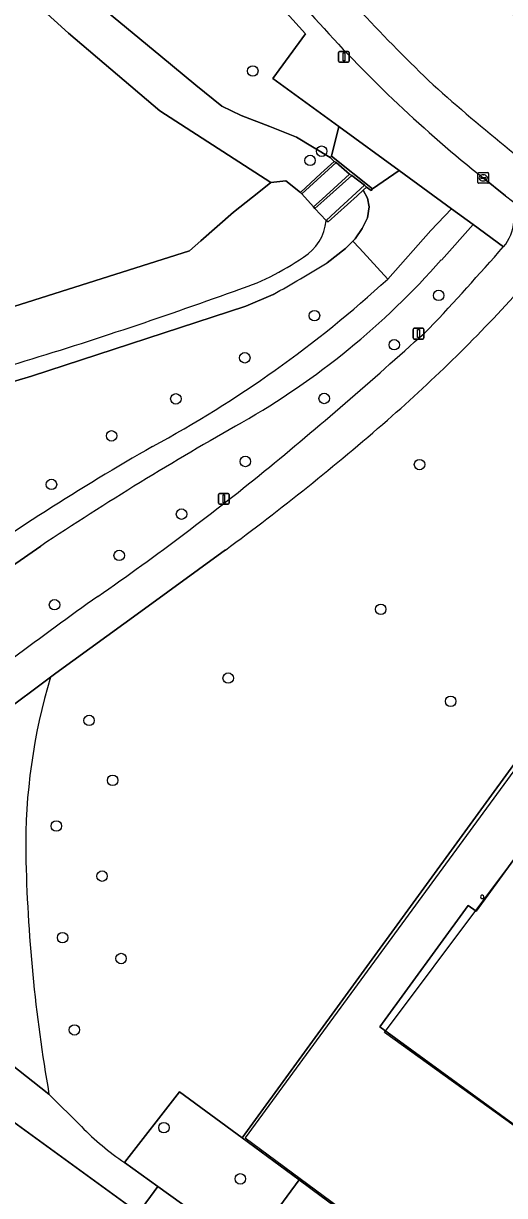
# Model space of a CAD drawing. Extents: x 159039 to 160102, y 381214 to 382524.
# Drawn here: x 159678.9 to 159723.7, y 382328.7 to 382438.1 of the extents above; entities that cross this region are included whole.
import ezdxf

# ---------------------------------------------------------------- set-up
doc = ezdxf.new("R2010")
doc.units = 0
for name, color, linetype in [('IMGEO_Berm_groen', 7, 'Continuous'), ('IMGEO_Boom', 7, 'Continuous'), ('IMGEO_Damwand', 7, 'Continuous'), ('IMGEO_Erf', 7, 'Continuous'), ('IMGEO_Fietspad_gesloten', 7, 'Continuous'), ('IMGEO_Fietspad_open', 7, 'Continuous'), ('IMGEO_Groenvoorziening', 7, 'Continuous'), ('IMGEO_Hek', 7, 'Continuous'), ('IMGEO_Kademuur', 7, 'Continuous'), ('IMGEO_Kolk', 7, 'Continuous'), ('IMGEO_Lichtmast', 7, 'Continuous'), ('IMGEO_Meer_plas_ven_vijver', 7, 'Continuous'), ('IMGEO_Muur', 7, 'Continuous'), ('IMGEO_Oever', 7, 'Continuous'), ('IMGEO_Pand', 7, 'Continuous'), ('IMGEO_Pand_vergunning_verleend', 7, 'Continuous'), ('IMGEO_Rijbaan_regionaal_gesloten', 7, 'Continuous'), ('IMGEO_Stuw', 7, 'Continuous'), ('IMGEO_Voetpad_gesloten', 7, 'Continuous'), ('IMGEO_Voetpad_open', 7, 'Continuous'), ('IMGEO_Waterloop', 7, 'Continuous')]:
    doc.layers.add(name, color=color, linetype=linetype)

msp = doc.modelspace()

# ---------------------------------------------------------------- linework, layer by layer
at = {"layer": 'IMGEO_Berm_groen'}
for centre, radius, start, end in [((159883.1, 382594.23), 222, 221.3602, 226.6507), ((159854.81, 382574.99), 198.31, 220.3866, 225.8327), ((159829.29, 382556.62), 167.44, 227.7181, 234.1244)]:
    msp.add_arc(centre, radius, start, end, dxfattribs=at)
at = {"layer": 'IMGEO_Boom'}
for centre in [(159700.25, 382433.63), (159705.59, 382425.29), (159706.67, 382426.15), (159717.58, 382412.7), (159706, 382410.81), (159713.44, 382408.1), (159699.51, 382406.88), (159693.08, 382403.05), (159706.91, 382403.09), (159687.09, 382399.6), (159699.56, 382397.21), (159715.8, 382396.92), (159681.48, 382395.07), (159693.61, 382392.3), (159687.8, 382388.45), (159681.77, 382383.85), (159712.18, 382383.42), (159697.96, 382377.01), (159718.7, 382374.84), (159684.99, 382373.06), (159687.19, 382367.47), (159681.94, 382363.21), (159686.2, 382358.54), (159682.52, 382352.8), (159687.97, 382350.85), (159683.62, 382344.19), (159691.97, 382335.08), (159699.09, 382330.3)]:
    msp.add_circle(centre, 0.489, dxfattribs=at)
at = {"layer": 'IMGEO_Damwand'}
msp.add_lwpolyline([(159701.94, 382423.24), (159700.81, 382422.34), (159698.45, 382420.46), (159695.41, 382417.79), (159694.34, 382416.86), (159657.75, 382405.27), (159656.66, 382405.67), (159655.5, 382408.76), (159653.72, 382413.4), (159652.89, 382415.56)], dxfattribs=at)
at = {"layer": 'IMGEO_Erf'}
for points in [[(159685.27, 382440.32), (159691.69, 382435.02), (159694.93, 382432.31), (159697.36, 382430.34), (159699.17, 382429.47), (159701.85, 382428.44), (159704.34, 382427.47), (159707.47, 382425.56), (159707.58, 382425.68), (159708.27, 382428.44), (159702.13, 382432.92), (159705.18, 382437.09), (159700.16, 382442.66)], [(159813.75, 382300.57), (159836.3, 382335.1), (159747.07, 382399.87), (159699.25, 382334.12), (159704.57, 382330.2), (159706.63, 382328.68), (159722.88, 382316.72), (159724.9, 382315.23), (159743.68, 382301.4), (159744.89, 382300.52), (159752, 382295.31), (159764.14, 382286.43)]]:
    msp.add_lwpolyline(points, dxfattribs=at)
msp.add_lwpolyline([(159785.21, 382291.26), (159756.44, 382312.2), (159757.14, 382313.16), (159735.65, 382328.81), (159734.93, 382327.82), (159712.1, 382344.49), (159720.33, 382355.81), (159721.08, 382355.28), (159732.45, 382370.89), (159731.71, 382371.44), (159739.06, 382381.53), (159774.11, 382356), (159773.4, 382355.01), (159782.73, 382348.22), (159783.44, 382349.21), (159812.17, 382328.27)], close=True, dxfattribs=at)
for radius, start, end in [(0.163, 149.8033, 75.5258), (0.161, 75.0187, 150.3104)]:
    msp.add_arc((159721.64, 382356.61), radius, start, end, dxfattribs=at)
at = {"layer": 'IMGEO_Fietspad_gesloten'}
for points in [[(159721.73, 382423.66), (159723.82, 382422), (159724.45, 382421.5), (159731.37, 382416.43), (159804.85, 382362.92), (159806.91, 382365.76), (159731.17, 382420.94)], [(159666.62, 382365.62), (159670.56, 382368.81), (159673.25, 382370.92), (159676.83, 382373.68), (159681.4, 382377.1), (159681.89, 382377.46), (159689.8, 382383.21), (159697.7, 382388.96)]]:
    msp.add_lwpolyline(points, dxfattribs=at)
for centre, radius, start, end in [((159829.02, 382552.8), 167.88, 216.0395, 223.1156), ((159854.81, 382574.99), 198.31, 220.3866, 225.8327), ((159799.91, 382521.74), 125.43, 221.8445, 231.4418), ((159829.29, 382556.62), 167.44, 227.7181, 234.1244), ((159720.68, 382419.81), 3.91, 318.8846, 356.7657), ((159498.13, 382614.48), 299.58, 316.8531, 318.8246), ((159619.35, 382508.33), 142.26, 311.0661, 318.1243), ((159434.86, 382719.76), 419.09, 309.5655, 312.2612), ((159562.16, 382573.36), 228.86, 306.3155, 311.1649), ((159537.13, 382598.43), 260.42, 304.8152, 309.2233), ((159959.2, 382001.71), 470.5, 125.5254, 127.9087)]:
    msp.add_arc(centre, radius, start, end, dxfattribs=at)
at = {"layer": 'IMGEO_Fietspad_open'}
for points in [[(159681.4, 382377.1), (159676.83, 382373.68)], [(159684.28, 382335.18), (159681.25, 382338.21), (159677.67, 382341.02), (159671.96, 382343.47)], [(159677.67, 382341.02), (159681.25, 382338.21)], [(159674.54, 382338.08), (159689.59, 382327.14), (159691.41, 382329.58), (159688.3, 382331.82)], [(159703.46, 382321.18), (159699.75, 382323.66), (159698.02, 382324.82), (159691.41, 382329.58), (159689.59, 382327.14), (159736.81, 382292.82)]]:
    msp.add_lwpolyline(points, dxfattribs=at)
for centre, radius, start, end in [((159732.71, 382361.51), 53.62, 163.0937, 180.9585), ((159826.17, 382363.5), 147.11, 181.1263, 189.8997), ((159702.69, 382353.1), 25.69, 224.2235, 235.9244)]:
    msp.add_arc(centre, radius, start, end, dxfattribs=at)
at = {"layer": 'IMGEO_Groenvoorziening'}
for points in [[(159718.79, 382420.77), (159713.9, 382424.34), (159711.42, 382422.65), (159711.3, 382422.49), (159710.86, 382422.78), (159710.55, 382422.51), (159710.96, 382421.76), (159711.09, 382420.96), (159710.93, 382419.94), (159710.44, 382418.94), (159709.79, 382417.97), (159709.58, 382417.76), (159710.19, 382417.09), (159712.83, 382414.21), (159716.85, 382418.76)], [(159704.57, 382330.2), (159699.25, 382334.12), (159693.41, 382338.42), (159688.3, 382331.82), (159691.41, 382329.58), (159698.02, 382324.82), (159699.75, 382323.66)], [(159743.68, 382301.4), (159724.9, 382315.23), (159722.88, 382316.72), (159706.63, 382328.68), (159704.57, 382330.2), (159699.75, 382323.66), (159703.46, 382321.18), (159721.54, 382307.74), (159739.12, 382295.07)]]:
    msp.add_lwpolyline(points, close=True, dxfattribs=at)
for points in [[(159723.62, 382417.24), (159720.8, 382419.3), (159717.83, 382416)], [(159712.83, 382414.21), (159710.19, 382417.09), (159709.58, 382417.76), (159708.9, 382417.07), (159707.19, 382415.75)], [(159702.15, 382412.79), (159699.61, 382411.71), (159679.62, 382405.17), (159669.36, 382402.13), (159665.59, 382401.19), (159670.04, 382389.17), (159671.21, 382386.03)], [(159688.3, 382331.82), (159693.41, 382338.42), (159699.25, 382334.12), (159747.07, 382399.87)], [(159680.48, 382389.32), (159673.06, 382384.17), (159665.58, 382378.71), (159670.12, 382372.93)], [(159697.7, 382388.96), (159689.8, 382383.21), (159681.89, 382377.46), (159681.4, 382377.1)], [(159681.25, 382338.21), (159684.28, 382335.18)], [(159669.82, 382330.58), (159677.89, 382317.61), (159676.74, 382315.93), (159679.68, 382313.87), (159689.59, 382327.14), (159674.54, 382338.08)]]:
    msp.add_lwpolyline(points, dxfattribs=at)
for centre, radius, start, end in [((159498.13, 382614.48), 299.58, 316.8531, 318.8246), ((159662.71, 382464.59), 73.47, 299.8165, 318.6016), ((159653.95, 382500.63), 100.19, 298.7533, 302.0943), ((159638.58, 382495.33), 109.97, 298.4164, 312.4673), ((159619.35, 382508.33), 142.26, 311.0661, 318.1243), ((159434.86, 382719.76), 419.09, 309.5655, 312.2612), ((159843.85, 382144.14), 294.62, 119.3923, 123.6757), ((159562.16, 382573.36), 228.86, 306.3155, 311.1649), ((159817.9, 382177.91), 254.63, 119.9154, 125.1781), ((159537.13, 382598.43), 260.42, 304.8152, 309.2233), ((159959.2, 382001.71), 470.5, 125.5254, 127.9087), ((159732.71, 382361.51), 53.62, 163.0937, 180.9585), ((159826.17, 382363.5), 147.11, 181.1263, 189.8997), ((159702.69, 382353.1), 25.69, 224.2235, 235.9244)]:
    msp.add_arc(centre, radius, start, end, dxfattribs=at)
at = {"layer": 'IMGEO_Hek'}
msp.add_lwpolyline([(159836.21, 382334.8), (159747.43, 382399.56), (159699.53, 382334.13), (159745.32, 382300.28)], dxfattribs=at)
at = {"layer": 'IMGEO_Kademuur'}
for points in [[(159708.01, 382425.08), (159707.84, 382425.19), (159706.61, 382424.07), (159704.69, 382422.31), (159704.81, 382422.17), (159705.53, 382422.83)], [(159709.48, 382423.89), (159709.28, 382424.01), (159706.71, 382421.66), (159705.92, 382420.95), (159706.05, 382420.81), (159706.87, 382421.54)], [(159709.99, 382422), (159710.55, 382422.51), (159710.86, 382422.78), (159710.68, 382422.97), (159707.95, 382420.48), (159707.08, 382419.67), (159707.27, 382419.55)]]:
    msp.add_lwpolyline(points, close=True, dxfattribs=at)
at = {"layer": 'IMGEO_Kolk'}
for p, q in [((159721.23, 382423.23), (159721.23, 382424.08)), ((159721.31, 382424.16), (159722.16, 382424.16)), ((159721.49, 382423.65), (159721.49, 382423.66)), ((159721.53, 382423.7), (159721.93, 382423.7)), ((159721.93, 382423.61), (159721.53, 382423.61)), ((159721.72, 382423.94), (159721.75, 382423.94)), ((159721.98, 382423.66), (159721.98, 382423.65)), ((159722.23, 382424.08), (159722.23, 382423.23)), ((159722.16, 382423.16), (159721.31, 382423.16)), ((159721.74, 382423.38), (159721.72, 382423.38))]:
    msp.add_line(p, q, dxfattribs=at)
for points in [[(159721.23, 382423.23), (159721.23, 382424.08)], [(159721.31, 382424.16), (159722.16, 382424.16)], [(159722.23, 382424.08), (159722.23, 382423.23)], [(159722.16, 382423.16), (159721.31, 382423.16)]]:
    msp.add_lwpolyline(points, dxfattribs=at)
for centre, radius, start, end in [((159721.31, 382424.08), 0.0765, 91.552, 178.448), ((159721.31, 382424.08), 0.0765, 91.552, 178.448), ((159721.53, 382423.66), 0.0403, 85.8775, 175.7526), ((159721.53, 382423.65), 0.0366, 178.938, 274.7102), ((159721.94, 382423.66), 0.0386, 1.7309, 96.639), ((159721.93, 382423.66), 0.043, 264.8664, 352.4533), ((159722.16, 382424.08), 0.0765, 1.552, 88.448), ((159722.16, 382424.08), 0.0765, 1.552, 88.448), ((159721.31, 382423.23), 0.0765, 181.552, 268.448), ((159721.31, 382423.23), 0.0765, 181.552, 268.448), ((159722.16, 382423.23), 0.0765, 271.552, 358.448), ((159722.16, 382423.23), 0.0765, 271.552, 358.448)]:
    msp.add_arc(centre, radius, start, end, dxfattribs=at)
for centre, major_axis, ratio, start_param, end_param in [((159721.72, 382423.66), (-0.387, 0.002), 0.722429, 4.712389, 7.853982), ((159721.74, 382423.66), (-0.39, 0.002), 0.717154, 1.570796, 4.712389)]:
    msp.add_ellipse(centre, major_axis=major_axis, ratio=ratio, start_param=start_param, end_param=end_param, dxfattribs=at)
at = {"layer": 'IMGEO_Lichtmast'}
for p, q in [((159708.25, 382434.55), (159708.25, 382435.35)), ((159708.25, 382435.35), (159708.25, 382434.55)), ((159708.35, 382435.45), (159709.14, 382435.45)), ((159709.14, 382435.45), (159708.35, 382435.45)), ((159709.14, 382434.45), (159708.35, 382434.45)), ((159708.35, 382434.45), (159709.14, 382434.45)), ((159709.24, 382435.35), (159709.24, 382434.55)), ((159709.24, 382434.55), (159709.24, 382435.35)), ((159715.21, 382408.73), (159715.21, 382409.53)), ((159715.21, 382409.53), (159715.21, 382408.73)), ((159715.31, 382409.63), (159716.09, 382409.63)), ((159716.09, 382409.63), (159715.31, 382409.63)), ((159716.19, 382409.53), (159716.19, 382408.73)), ((159716.19, 382408.73), (159716.19, 382409.53)), ((159716.09, 382408.63), (159715.31, 382408.63)), ((159715.31, 382408.63), (159716.09, 382408.63)), ((159697.06, 382393.33), (159697.06, 382394.12)), ((159697.06, 382394.12), (159697.06, 382393.33)), ((159697.16, 382394.22), (159697.95, 382394.22)), ((159697.95, 382394.22), (159697.16, 382394.22)), ((159698.05, 382394.12), (159698.05, 382393.33)), ((159698.05, 382393.33), (159698.05, 382394.12)), ((159697.95, 382393.23), (159697.16, 382393.23)), ((159697.16, 382393.23), (159697.95, 382393.23))]:
    msp.add_line(p, q, dxfattribs=at)
for points in [[(159708.67, 382435.32), (159708.82, 382435.32), (159708.82, 382434.57), (159708.67, 382434.57), (159708.67, 382435.32)], [(159715.62, 382409.51), (159715.78, 382409.51), (159715.78, 382408.76), (159715.62, 382408.76), (159715.62, 382409.51)], [(159697.48, 382394.1), (159697.63, 382394.1), (159697.63, 382393.35), (159697.48, 382393.35), (159697.48, 382394.1)]]:
    msp.add_lwpolyline(points, dxfattribs=at)
for centre, start, end in [((159708.35, 382435.35), 90, 180), ((159708.35, 382435.35), 90, 180), ((159708.35, 382434.55), 180, 270), ((159708.35, 382434.55), 180, 270), ((159709.14, 382435.35), 0, 90), ((159709.14, 382435.35), 360, 90), ((159709.14, 382434.55), 270, 0), ((159709.14, 382434.55), 270, 0), ((159715.31, 382409.53), 90, 180), ((159715.31, 382409.53), 90, 180), ((159716.09, 382409.53), 0, 90), ((159716.09, 382409.53), 360, 90), ((159715.31, 382408.73), 180, 270), ((159715.31, 382408.73), 180, 270), ((159716.09, 382408.73), 270, 0), ((159716.09, 382408.73), 270, 0), ((159697.16, 382394.12), 90, 180), ((159697.16, 382394.12), 90, 180), ((159697.95, 382394.12), 0, 90), ((159697.95, 382394.12), 360, 90), ((159697.16, 382393.33), 180, 270), ((159697.16, 382393.33), 180, 270), ((159697.95, 382393.33), 270, 0), ((159697.95, 382393.33), 270, 0)]:
    msp.add_arc(centre, 0.1, start, end, dxfattribs=at)
at = {"layer": 'IMGEO_Meer_plas_ven_vijver'}
msp.add_lwpolyline([(159691.59, 382429.92), (159683.08, 382437.16), (159677.39, 382442.35), (159675.14, 382445.99), (159671.92, 382444.12), (159666.82, 382441.18), (159662.89, 382438.9), (159674.22, 382419.22), (159676.39, 382415.45), (159669.36, 382411.39), (159663.27, 382421.92), (159658.33, 382418.54), (159656.82, 382417.34), (159655.33, 382415.65), (159653.72, 382413.4), (159655.5, 382408.76), (159656.66, 382405.67), (159657.75, 382405.27), (159694.34, 382416.86), (159695.41, 382417.79), (159698.45, 382420.46), (159700.81, 382422.34), (159701.94, 382423.24)], close=True, dxfattribs=at)
at = {"layer": 'IMGEO_Muur'}
msp.add_lwpolyline([(159707.58, 382425.68), (159707.47, 382425.56), (159707.84, 382425.19), (159708.01, 382425.08), (159709.28, 382424.01), (159709.48, 382423.89), (159710.68, 382422.97), (159710.86, 382422.78), (159711.3, 382422.49), (159711.42, 382422.65)], close=True, dxfattribs=at)
at = {"layer": 'IMGEO_Oever'}
msp.add_lwpolyline([(159675.14, 382445.99), (159677.39, 382442.35), (159683.08, 382437.16), (159691.59, 382429.92), (159701.94, 382423.24), (159703.34, 382423.37), (159704.69, 382422.31), (159706.61, 382424.07), (159707.84, 382425.19), (159707.47, 382425.56), (159704.34, 382427.47), (159701.85, 382428.44), (159699.17, 382429.47), (159697.36, 382430.34), (159694.93, 382432.31), (159691.69, 382435.02), (159685.27, 382440.32), (159682.89, 382443.12), (159677.25, 382447.17)], close=True, dxfattribs=at)
for points in [[(159707.19, 382415.75), (159708.9, 382417.07), (159709.58, 382417.76), (159709.79, 382417.97), (159710.44, 382418.94), (159710.93, 382419.94), (159711.09, 382420.96), (159710.96, 382421.76), (159710.55, 382422.51), (159709.99, 382422), (159707.27, 382419.55), (159707.08, 382419.67)], [(159665.59, 382401.19), (159669.36, 382402.13), (159679.62, 382405.17), (159699.61, 382411.71), (159702.15, 382412.79)]]:
    msp.add_lwpolyline(points, dxfattribs=at)
for centre, radius, start, end in [((159702.77, 382419.99), 4.32, 300.5851, 355.7323), ((159691.6, 382435.29), 23.24, 287.3558, 305.1025), ((159653.95, 382500.63), 100.19, 298.7533, 302.0943), ((159568.5, 382769.72), 379.58, 286.7233, 290.0342)]:
    msp.add_arc(centre, radius, start, end, dxfattribs=at)
at = {"layer": 'IMGEO_Pand'}
msp.add_lwpolyline([(159783.44, 382349.21), (159782.73, 382348.22), (159773.4, 382355.01), (159774.11, 382356), (159739.06, 382381.53), (159731.71, 382371.44), (159732.45, 382370.89), (159721.08, 382355.28), (159720.33, 382355.81), (159712.1, 382344.49), (159734.93, 382327.82), (159735.65, 382328.81), (159757.14, 382313.16), (159756.44, 382312.2), (159785.21, 382291.26), (159812.17, 382328.27)], close=True, dxfattribs=at)
for radius, start, end in [(0.163, 149.8033, 75.5258), (0.161, 75.0187, 150.3104)]:
    msp.add_arc((159721.64, 382356.61), radius, start, end, dxfattribs=at)
at = {"layer": 'IMGEO_Pand_vergunning_verleend'}
msp.add_lwpolyline([(159712.54, 382343.94), (159740.03, 382380.69), (159813.19, 382327.76), (159785.85, 382291.17)], close=True, dxfattribs=at)
at = {"layer": 'IMGEO_Rijbaan_regionaal_gesloten'}
msp.add_arc((159883.1, 382594.23), 222, 221.3602, 226.6507, dxfattribs=at)
at = {"layer": 'IMGEO_Stuw'}
for points in [[(159704.81, 382422.17), (159705.92, 382420.95)], [(159706.05, 382420.81), (159707.08, 382419.67)]]:
    msp.add_lwpolyline(points, dxfattribs=at)
at = {"layer": 'IMGEO_Voetpad_gesloten'}
for points in [[(159717.83, 382416), (159720.8, 382419.3), (159718.79, 382420.77), (159716.85, 382418.76), (159712.83, 382414.21)], [(159613.41, 382339.11), (159616.26, 382338.35), (159634.14, 382353.1), (159651.65, 382367.81), (159663.74, 382377.33), (159665.58, 382378.71), (159673.06, 382384.17), (159680.48, 382389.32)]]:
    msp.add_lwpolyline(points, dxfattribs=at)
for centre, radius, start, end in [((159662.71, 382464.59), 73.47, 299.8165, 318.6016), ((159638.58, 382495.33), 109.97, 298.4164, 312.4673), ((159843.85, 382144.14), 294.62, 119.3923, 123.6757), ((159817.9, 382177.91), 254.63, 119.9154, 125.1781)]:
    msp.add_arc(centre, radius, start, end, dxfattribs=at)
at = {"layer": 'IMGEO_Voetpad_open'}
for points in [[(159700.16, 382442.66), (159705.18, 382437.09), (159702.13, 382432.92), (159708.27, 382428.44), (159713.9, 382424.34), (159718.79, 382420.77), (159720.8, 382419.3), (159723.62, 382417.24)], [(159723.82, 382422), (159721.73, 382423.66)]]:
    msp.add_lwpolyline(points, dxfattribs=at)
msp.add_lwpolyline([(159708.27, 382428.44), (159707.58, 382425.68), (159711.42, 382422.65), (159713.9, 382424.34)], close=True, dxfattribs=at)
for centre, radius, start, end in [((159829.02, 382552.8), 167.88, 216.0395, 223.1156), ((159799.91, 382521.74), 125.43, 221.8445, 231.4418), ((159720.68, 382419.81), 3.91, 318.8846, 356.7657)]:
    msp.add_arc(centre, radius, start, end, dxfattribs=at)
at = {"layer": 'IMGEO_Waterloop'}
for points in [[(159709.28, 382424.01), (159708.01, 382425.08), (159705.53, 382422.83), (159704.81, 382422.17), (159705.92, 382420.95), (159706.71, 382421.66)], [(159710.68, 382422.97), (159709.48, 382423.89), (159706.87, 382421.54), (159706.05, 382420.81), (159707.08, 382419.67), (159707.95, 382420.48)]]:
    msp.add_lwpolyline(points, close=True, dxfattribs=at)
msp.add_lwpolyline([(159707.08, 382419.67), (159706.05, 382420.81), (159705.92, 382420.95), (159704.81, 382422.17), (159704.69, 382422.31), (159703.34, 382423.37), (159701.94, 382423.24), (159700.81, 382422.34), (159698.45, 382420.46), (159695.41, 382417.79), (159694.34, 382416.86), (159657.75, 382405.27)], dxfattribs=at)
for centre, radius, start, end in [((159702.77, 382419.99), 4.32, 300.5851, 355.7323), ((159691.6, 382435.29), 23.24, 287.3558, 305.1025), ((159568.5, 382769.72), 379.58, 286.7233, 290.0342)]:
    msp.add_arc(centre, radius, start, end, dxfattribs=at)

doc.saveas('drawing.dxf')
